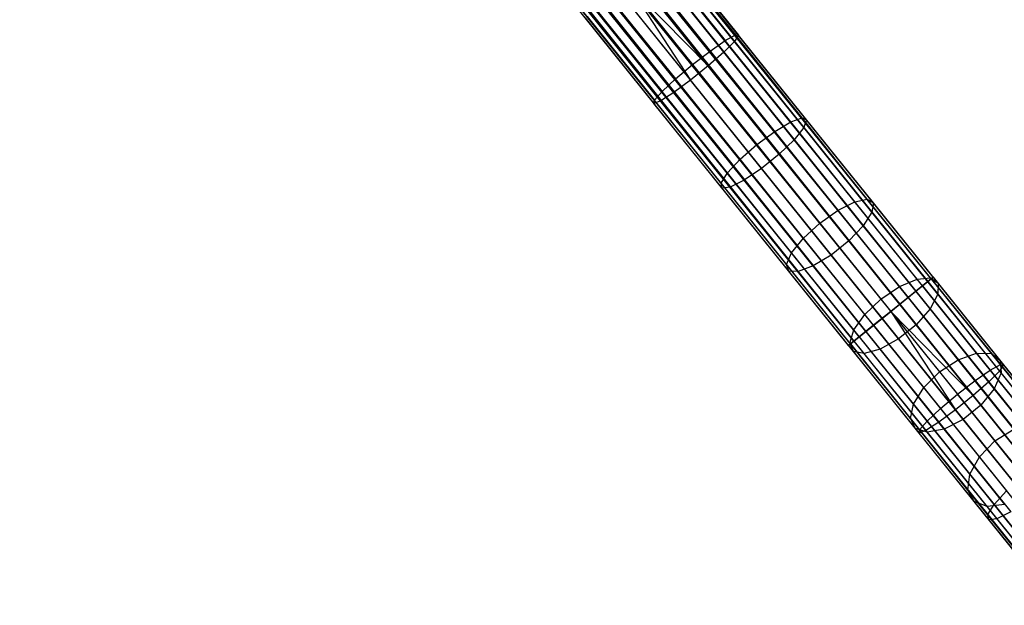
# Model space of a CAD drawing. Extents: x -189 to 189, y -189 to 189.
# Tile 336 of 591: x 90 to 108, y -137 to -126. Entities that reach past the tile are written whole.
import ezdxf

# ---------------------------------------------------------------- set-up
doc = ezdxf.new("R2010")
doc.units = 0
doc.header["$LTSCALE"] = 25.4
doc.layers.get('0').update_dxf_attribs({"linetype": 'CONTINUOUS'})

# ---------------------------------------------------------------- blocks, each defined once
blk = doc.blocks.new('CAMELEON-KENAI-C-12244_STL')
at = {"color": 0}
for p, q in [((27.811, -33.142, -9), (106.328, -130.715, -9)), ((27.811, -33.142, -9), (106.328, -130.715, -9)), ((106.394, -130.662, -9.809), (27.811, -33.142, -10)), ((106.394, -130.662, -9.809), (27.811, -33.142, -10)), ((106.328, -130.715, -9), (27.877, -33.088, -9.191)), ((106.328, -130.715, -9), (27.877, -33.088, -9.191)), ((106.428, -130.634, -9.395), (27.877, -33.088, -9.809)), ((106.428, -130.634, -9.395), (27.877, -33.088, -9.809)), ((106.394, -130.662, -9.809), (27.877, -33.088, -9.809)), ((106.394, -130.662, -9.809), (27.877, -33.088, -9.809)), ((106.428, -130.634, -9.395), (27.911, -33.061, -9.395)), ((106.428, -130.634, -9.395), (27.911, -33.061, -9.605)), ((106.328, -130.715, -9), (27.911, -33.061, -9.395)), ((106.328, -130.715, -9), (27.911, -33.061, -9.395)), ((106.428, -130.634, -9.395), (27.911, -33.061, -9.395)), ((106.428, -130.634, -9.395), (27.911, -33.061, -9.605)), ((27.594, -33.316, -8.691), (106.111, -130.889, -8.691)), ((27.594, -33.316, -8.691), (106.111, -130.889, -8.691)), ((27.594, -33.316, -8.691), (105.815, -131.127, -8.522)), ((27.594, -33.316, -8.691), (105.815, -131.127, -8.522)), ((106.232, -130.792, -10.169), (27.594, -33.316, -10.309)), ((106.232, -130.792, -10.169), (27.594, -33.316, -10.309)), ((105.97, -131.003, -10.414), (27.594, -33.316, -10.309)), ((105.97, -131.003, -10.414), (27.594, -33.316, -10.309)), ((27.715, -33.219, -8.831), (106.328, -130.715, -9)), ((27.715, -33.219, -8.831), (106.328, -130.715, -9)), ((27.715, -33.219, -8.831), (106.111, -130.889, -8.691)), ((27.715, -33.219, -8.831), (106.111, -130.889, -8.691)), ((106.394, -130.662, -9.809), (27.715, -33.219, -10.169)), ((106.394, -130.662, -9.809), (27.715, -33.219, -10.169)), ((106.232, -130.792, -10.169), (27.715, -33.219, -10.169)), ((106.232, -130.792, -10.169), (27.715, -33.219, -10.169)), ((27.453, -33.43, -8.586), (105.815, -131.127, -8.522)), ((27.453, -33.43, -8.586), (105.815, -131.127, -8.522)), ((105.97, -131.003, -10.414), (27.453, -33.43, -10.414)), ((105.97, -131.003, -10.414), (27.453, -33.43, -10.414)), ((27.136, -33.684, -8.5), (105.653, -131.258, -8.5)), ((27.136, -33.684, -8.5), (105.653, -131.258, -8.5)), ((27.136, -33.684, -10.5), (105.653, -131.258, -10.5)), ((27.136, -33.684, -10.5), (105.653, -131.258, -10.5)), ((27.136, -33.684, -10.5), (105.97, -131.003, -10.414)), ((27.136, -33.684, -10.5), (105.97, -131.003, -10.414)), ((105.815, -131.127, -8.522), (27.298, -33.554, -8.522)), ((105.815, -131.127, -8.522), (27.298, -33.554, -8.522)), ((27.298, -33.554, -10.478), (105.97, -131.003, -10.414)), ((27.298, -33.554, -10.478), (105.97, -131.003, -10.414)), ((26.974, -33.815, -8.522), (105.491, -131.388, -8.522)), ((26.974, -33.815, -8.522), (105.491, -131.388, -8.522)), ((26.974, -33.815, -8.522), (105.195, -131.626, -8.691)), ((26.974, -33.815, -8.522), (105.195, -131.626, -8.691)), ((26.974, -33.815, -10.478), (105.653, -131.258, -10.5)), ((26.974, -33.815, -10.478), (105.653, -131.258, -10.5)), ((105.336, -131.513, -10.414), (26.678, -34.053, -10.309)), ((105.336, -131.513, -10.414), (26.678, -34.053, -10.309)), ((105.195, -131.626, -8.691), (26.678, -34.053, -8.691)), ((26.678, -34.053, -8.691), (104.978, -131.801, -9)), ((26.678, -34.053, -8.691), (104.978, -131.801, -9)), ((105.195, -131.626, -8.691), (26.678, -34.053, -8.691)), ((105.336, -131.513, -10.414), (26.819, -33.939, -10.414)), ((26.819, -33.939, -10.414), (105.653, -131.258, -10.5)), ((105.336, -131.513, -10.414), (26.819, -33.939, -10.414)), ((26.819, -33.939, -8.586), (105.195, -131.626, -8.691)), ((26.819, -33.939, -8.586), (105.195, -131.626, -8.691)), ((26.819, -33.939, -10.414), (105.653, -131.258, -10.5)), ((105.074, -131.724, -10.169), (26.461, -34.227, -10)), ((105.074, -131.724, -10.169), (26.461, -34.227, -10)), ((104.978, -131.801, -9), (26.461, -34.227, -9)), ((104.978, -131.801, -9), (26.461, -34.227, -9)), ((105.336, -131.513, -10.414), (26.557, -34.15, -10.169)), ((105.336, -131.513, -10.414), (26.557, -34.15, -10.169)), ((105.074, -131.724, -10.169), (26.557, -34.15, -10.169)), ((105.074, -131.724, -10.169), (26.557, -34.15, -10.169)), ((26.557, -34.15, -8.831), (104.978, -131.801, -9)), ((26.557, -34.15, -8.831), (104.978, -131.801, -9)), ((104.912, -131.854, -9.809), (26.361, -34.308, -9.605)), ((104.912, -131.854, -9.809), (26.361, -34.308, -9.395)), ((104.912, -131.854, -9.809), (26.361, -34.308, -9.605)), ((104.912, -131.854, -9.809), (26.361, -34.308, -9.395)), ((104.878, -131.881, -9.395), (26.361, -34.308, -9.395)), ((104.878, -131.881, -9.395), (26.361, -34.308, -9.395)), ((105.074, -131.724, -10.169), (26.395, -34.281, -9.809)), ((105.074, -131.724, -10.169), (26.395, -34.281, -9.809)), ((104.912, -131.854, -9.809), (26.395, -34.281, -9.809)), ((104.912, -131.854, -9.809), (26.395, -34.281, -9.809)), ((104.878, -131.881, -9.395), (26.395, -34.281, -9.191)), ((104.878, -131.881, -9.395), (26.395, -34.281, -9.191)), ((104.978, -131.801, -9), (26.395, -34.281, -9.191)), ((104.978, -131.801, -9), (26.395, -34.281, -9.191)), ((101.506, -124.722, -160), (102.789, -126.318, -159.897)), ((101.506, -124.722, -160), (102.789, -126.318, -159.897)), ((101.572, -124.669, -159.191), (102.805, -126.201, -159.092)), ((101.572, -124.669, -159.191), (102.805, -126.201, -159.092)), ((101.606, -124.642, -159.605), (102.865, -126.206, -159.504)), ((101.606, -124.642, -159.605), (102.865, -126.206, -159.504)), ((101.289, -124.897, -160.309), (102.592, -126.516, -160.205)), ((101.289, -124.897, -160.309), (102.592, -126.516, -160.205)), ((101.41, -124.799, -158.831), (102.62, -126.304, -158.734)), ((101.41, -124.799, -158.831), (102.62, -126.304, -158.734)), ((100.993, -125.135, -160.478), (102.307, -126.768, -160.373)), ((100.993, -125.135, -160.478), (102.307, -126.768, -160.373)), ((101.148, -125.01, -158.586), (102.343, -126.496, -158.491)), ((101.148, -125.01, -158.586), (102.343, -126.496, -158.491)), ((100.831, -125.265, -160.5), (101.983, -127.028, -160.373)), ((100.831, -125.265, -160.5), (101.983, -127.028, -160.373)), ((100.831, -125.265, -160.5), (102.307, -126.768, -160.373)), ((100.831, -125.265, -160.5), (102.307, -126.768, -160.373)), ((100.831, -125.265, -158.5), (102.021, -126.744, -158.405)), ((100.831, -125.265, -158.5), (102.021, -126.744, -158.405)), ((100.669, -125.396, -160.478), (101.983, -127.028, -160.373)), ((100.669, -125.396, -160.478), (101.983, -127.028, -160.373)), ((100.373, -125.634, -160.309), (101.676, -127.253, -160.205)), ((100.373, -125.634, -160.309), (101.676, -127.253, -160.205)), ((100.514, -125.52, -158.586), (101.709, -127.006, -158.491)), ((100.514, -125.52, -158.586), (101.709, -127.006, -158.491)), ((100.156, -125.808, -160), (101.44, -127.404, -159.897)), ((100.156, -125.808, -160), (101.44, -127.404, -159.897)), ((100.252, -125.731, -158.831), (101.463, -127.236, -158.734)), ((100.252, -125.731, -158.831), (101.463, -127.236, -158.734)), ((100.056, -125.889, -159.605), (101.315, -127.453, -159.504)), ((100.056, -125.889, -159.605), (101.315, -127.453, -159.504)), ((100.09, -125.861, -159.191), (101.323, -127.394, -159.092)), ((100.09, -125.861, -159.191), (101.323, -127.394, -159.092)), ((102.62, -126.304, -158.734), (102.805, -126.201, -159.092)), ((102.62, -126.304, -158.734), (102.805, -126.201, -159.092)), ((102.865, -126.206, -159.504), (102.789, -126.318, -159.897)), ((102.865, -126.206, -159.504), (102.789, -126.318, -159.897)), ((102.805, -126.201, -159.092), (102.865, -126.206, -159.504)), ((104.026, -127.719, -158.798), (102.805, -126.201, -159.092)), ((104.026, -127.719, -158.798), (102.805, -126.201, -159.092)), ((102.805, -126.201, -159.092), (102.865, -126.206, -159.504)), ((104.111, -127.755, -159.203), (102.865, -126.206, -159.504)), ((104.111, -127.755, -159.203), (102.865, -126.206, -159.504)), ((102.343, -126.496, -158.491), (102.62, -126.304, -158.734)), ((102.343, -126.496, -158.491), (102.62, -126.304, -158.734)), ((102.789, -126.318, -159.897), (102.592, -126.516, -160.205)), ((102.789, -126.318, -159.897), (102.592, -126.516, -160.205)), ((103.819, -127.793, -158.445), (102.62, -126.304, -158.734)), ((103.819, -127.793, -158.445), (102.62, -126.304, -158.734)), ((104.06, -127.897, -159.591), (102.789, -126.318, -159.897)), ((104.06, -127.897, -159.591), (102.789, -126.318, -159.897)), ((102.021, -126.744, -158.405), (102.343, -126.496, -158.491)), ((102.021, -126.744, -158.405), (102.343, -126.496, -158.491)), ((102.592, -126.516, -160.205), (102.307, -126.768, -160.373)), ((102.592, -126.516, -160.205), (102.307, -126.768, -160.373)), ((103.527, -127.966, -158.206), (102.343, -126.496, -158.491)), ((103.527, -127.966, -158.206), (102.343, -126.496, -158.491)), ((103.882, -128.12, -159.894), (102.592, -126.516, -160.205)), ((103.882, -128.12, -159.894), (102.592, -126.516, -160.205)), ((101.709, -127.006, -158.491), (102.021, -126.744, -158.405)), ((101.709, -127.006, -158.491), (102.021, -126.744, -158.405)), ((102.021, -126.744, -158.405), (103.199, -128.208, -158.121)), ((102.021, -126.744, -158.405), (103.199, -128.208, -158.121)), ((102.307, -126.768, -160.373), (101.983, -127.028, -160.373)), ((102.307, -126.768, -160.373), (101.983, -127.028, -160.373)), ((103.607, -128.384, -160.059), (102.307, -126.768, -160.373)), ((103.607, -128.384, -160.059), (102.307, -126.768, -160.373)), ((101.463, -127.236, -158.734), (101.709, -127.006, -158.491)), ((101.463, -127.236, -158.734), (101.709, -127.006, -158.491)), ((101.983, -127.028, -160.373), (101.676, -127.253, -160.205)), ((101.983, -127.028, -160.373), (101.676, -127.253, -160.205)), ((102.893, -128.476, -158.206), (101.709, -127.006, -158.491)), ((102.893, -128.476, -158.206), (101.709, -127.006, -158.491)), ((103.283, -128.645, -160.059), (101.983, -127.028, -160.373)), ((103.283, -128.645, -160.059), (101.983, -127.028, -160.373)), ((101.323, -127.394, -159.092), (101.463, -127.236, -158.734)), ((101.323, -127.394, -159.092), (101.463, -127.236, -158.734)), ((101.676, -127.253, -160.205), (101.44, -127.404, -159.897)), ((101.676, -127.253, -160.205), (101.44, -127.404, -159.897)), ((102.661, -128.725, -158.445), (101.463, -127.236, -158.734)), ((102.661, -128.725, -158.445), (101.463, -127.236, -158.734)), ((102.966, -128.857, -159.894), (101.676, -127.253, -160.205)), ((102.966, -128.857, -159.894), (101.676, -127.253, -160.205)), ((101.315, -127.453, -159.504), (101.323, -127.394, -159.092)), ((101.315, -127.453, -159.504), (101.323, -127.394, -159.092)), ((101.44, -127.404, -159.897), (101.315, -127.453, -159.504)), ((101.44, -127.404, -159.897), (101.315, -127.453, -159.504)), ((102.562, -129.002, -159.203), (101.315, -127.453, -159.504)), ((102.562, -129.002, -159.203), (101.315, -127.453, -159.504)), ((102.544, -128.911, -158.798), (101.323, -127.394, -159.092)), ((102.544, -128.911, -158.798), (101.323, -127.394, -159.092)), ((102.711, -128.983, -159.591), (101.44, -127.404, -159.897)), ((102.711, -128.983, -159.591), (101.44, -127.404, -159.897)), ((103.527, -127.966, -158.206), (103.819, -127.793, -158.445)), ((103.527, -127.966, -158.206), (103.819, -127.793, -158.445)), ((103.819, -127.793, -158.445), (104.026, -127.719, -158.798)), ((103.819, -127.793, -158.445), (104.026, -127.719, -158.798)), ((104.994, -129.253, -157.966), (103.819, -127.793, -158.445)), ((104.994, -129.253, -157.966), (103.819, -127.793, -158.445)), ((104.026, -127.719, -158.798), (104.111, -127.755, -159.203)), ((105.222, -129.205, -158.31), (104.026, -127.719, -158.798)), ((105.222, -129.205, -158.31), (104.026, -127.719, -158.798)), ((104.026, -127.719, -158.798), (104.111, -127.755, -159.203)), ((104.111, -127.755, -159.203), (104.06, -127.897, -159.591)), ((104.111, -127.755, -159.203), (104.06, -127.897, -159.591)), ((105.333, -129.273, -158.705), (104.111, -127.755, -159.203)), ((105.333, -129.273, -158.705), (104.111, -127.755, -159.203)), ((103.199, -128.208, -158.121), (103.527, -127.966, -158.206)), ((103.199, -128.208, -158.121), (103.527, -127.966, -158.206)), ((104.686, -129.407, -157.733), (103.527, -127.966, -158.206)), ((104.686, -129.407, -157.733), (103.527, -127.966, -158.206)), ((104.06, -127.897, -159.591), (103.882, -128.12, -159.894)), ((104.06, -127.897, -159.591), (103.882, -128.12, -159.894)), ((105.306, -129.445, -159.083), (104.06, -127.897, -159.591)), ((105.306, -129.445, -159.083), (104.06, -127.897, -159.591)), ((103.882, -128.12, -159.894), (103.607, -128.384, -160.059)), ((103.882, -128.12, -159.894), (103.607, -128.384, -160.059)), ((105.146, -129.691, -159.378), (103.882, -128.12, -159.894)), ((105.146, -129.691, -159.378), (103.882, -128.12, -159.894)), ((102.893, -128.476, -158.206), (103.199, -128.208, -158.121)), ((102.893, -128.476, -158.206), (103.199, -128.208, -158.121)), ((103.199, -128.208, -158.121), (104.353, -129.642, -157.65)), ((103.199, -128.208, -158.121), (104.353, -129.642, -157.65)), ((103.607, -128.384, -160.059), (103.283, -128.645, -160.059)), ((103.607, -128.384, -160.059), (103.283, -128.645, -160.059)), ((104.882, -129.968, -159.54), (103.607, -128.384, -160.059)), ((104.882, -129.968, -159.54), (103.607, -128.384, -160.059)), ((102.661, -128.725, -158.445), (102.893, -128.476, -158.206)), ((102.661, -128.725, -158.445), (102.893, -128.476, -158.206)), ((104.052, -129.917, -157.733), (102.893, -128.476, -158.206)), ((104.052, -129.917, -157.733), (102.893, -128.476, -158.206)), ((102.544, -128.911, -158.798), (102.661, -128.725, -158.445)), ((102.544, -128.911, -158.798), (102.661, -128.725, -158.445)), ((103.836, -130.185, -157.966), (102.661, -128.725, -158.445)), ((103.836, -130.185, -157.966), (102.661, -128.725, -158.445)), ((103.283, -128.645, -160.059), (102.966, -128.857, -159.894)), ((103.283, -128.645, -160.059), (102.966, -128.857, -159.894)), ((104.558, -130.228, -159.54), (103.283, -128.645, -160.059)), ((104.558, -130.228, -159.54), (103.283, -128.645, -160.059)), ((102.562, -129.002, -159.203), (102.544, -128.911, -158.798)), ((103.74, -130.398, -158.31), (102.544, -128.911, -158.798)), ((102.562, -129.002, -159.203), (102.544, -128.911, -158.798)), ((103.74, -130.398, -158.31), (102.544, -128.911, -158.798)), ((102.966, -128.857, -159.894), (102.711, -128.983, -159.591)), ((102.966, -128.857, -159.894), (102.711, -128.983, -159.591)), ((104.231, -130.428, -159.378), (102.966, -128.857, -159.894)), ((104.231, -130.428, -159.378), (102.966, -128.857, -159.894)), ((102.711, -128.983, -159.591), (102.562, -129.002, -159.203)), ((102.711, -128.983, -159.591), (102.562, -129.002, -159.203)), ((103.783, -130.52, -158.705), (102.562, -129.002, -159.203)), ((103.783, -130.52, -158.705), (102.562, -129.002, -159.203)), ((103.957, -130.531, -159.083), (102.711, -128.983, -159.591)), ((103.957, -130.531, -159.083), (102.711, -128.983, -159.591)), ((104.686, -129.407, -157.733), (104.994, -129.253, -157.966)), ((104.686, -129.407, -157.733), (104.994, -129.253, -157.966)), ((104.994, -129.253, -157.966), (105.222, -129.205, -158.31)), ((104.994, -129.253, -157.966), (105.222, -129.205, -158.31)), ((106.132, -130.668, -157.303), (104.994, -129.253, -157.966)), ((106.132, -130.668, -157.303), (104.994, -129.253, -157.966)), ((105.222, -129.205, -158.31), (105.333, -129.273, -158.705)), ((106.382, -130.647, -157.635), (105.222, -129.205, -158.31)), ((106.382, -130.647, -157.635), (105.222, -129.205, -158.31)), ((105.222, -129.205, -158.31), (105.333, -129.273, -158.705)), ((105.333, -129.273, -158.705), (105.306, -129.445, -159.083)), ((105.333, -129.273, -158.705), (105.306, -129.445, -159.083)), ((106.517, -130.745, -158.015), (105.333, -129.273, -158.705)), ((106.517, -130.745, -158.015), (105.333, -129.273, -158.705)), ((104.353, -129.642, -157.65), (104.686, -129.407, -157.733)), ((104.353, -129.642, -157.65), (104.686, -129.407, -157.733)), ((105.81, -130.804, -157.078), (104.686, -129.407, -157.733)), ((105.81, -130.804, -157.078), (104.686, -129.407, -157.733)), ((105.306, -129.445, -159.083), (105.146, -129.691, -159.378)), ((105.306, -129.445, -159.083), (105.146, -129.691, -159.378)), ((106.513, -130.946, -158.38), (105.306, -129.445, -159.083)), ((106.513, -130.946, -158.38), (105.306, -129.445, -159.083)), ((104.052, -129.917, -157.733), (104.353, -129.642, -157.65)), ((104.052, -129.917, -157.733), (104.353, -129.642, -157.65)), ((104.353, -129.642, -157.65), (105.472, -131.033, -156.998)), ((104.353, -129.642, -157.65), (105.472, -131.033, -156.998)), ((105.146, -129.691, -159.378), (104.882, -129.968, -159.54)), ((105.146, -129.691, -159.378), (104.882, -129.968, -159.54)), ((106.372, -131.214, -158.664), (105.146, -129.691, -159.378)), ((106.372, -131.214, -158.664), (105.146, -129.691, -159.378)), ((103.836, -130.185, -157.966), (104.052, -129.917, -157.733)), ((103.836, -130.185, -157.966), (104.052, -129.917, -157.733)), ((105.177, -131.314, -157.078), (104.052, -129.917, -157.733)), ((105.177, -131.314, -157.078), (104.052, -129.917, -157.733)), ((104.882, -129.968, -159.54), (104.558, -130.228, -159.54)), ((104.882, -129.968, -159.54), (104.558, -130.228, -159.54)), ((106.118, -131.503, -158.82), (104.882, -129.968, -159.54)), ((106.118, -131.503, -158.82), (104.882, -129.968, -159.54)), ((103.74, -130.398, -158.31), (103.836, -130.185, -157.966)), ((103.74, -130.398, -158.31), (103.836, -130.185, -157.966)), ((104.974, -131.599, -157.303), (103.836, -130.185, -157.966)), ((104.974, -131.599, -157.303), (103.836, -130.185, -157.966)), ((104.558, -130.228, -159.54), (104.231, -130.428, -159.378)), ((104.558, -130.228, -159.54), (104.231, -130.428, -159.378)), ((105.794, -131.764, -158.82), (104.558, -130.228, -159.54)), ((105.794, -131.764, -158.82), (104.558, -130.228, -159.54)), ((103.783, -130.52, -158.705), (103.74, -130.398, -158.31)), ((104.9, -131.839, -157.635), (103.74, -130.398, -158.31)), ((103.783, -130.52, -158.705), (103.74, -130.398, -158.31)), ((104.9, -131.839, -157.635), (103.74, -130.398, -158.31)), ((103.957, -130.531, -159.083), (103.783, -130.52, -158.705)), ((104.967, -131.992, -158.015), (103.783, -130.52, -158.705)), ((103.957, -130.531, -159.083), (103.783, -130.52, -158.705)), ((104.967, -131.992, -158.015), (103.783, -130.52, -158.705)), ((104.231, -130.428, -159.378), (103.957, -130.531, -159.083)), ((104.231, -130.428, -159.378), (103.957, -130.531, -159.083)), ((105.164, -132.031, -158.38), (103.957, -130.531, -159.083)), ((105.164, -132.031, -158.38), (103.957, -130.531, -159.083)), ((105.456, -131.951, -158.664), (104.231, -130.428, -159.378)), ((105.456, -131.951, -158.664), (104.231, -130.428, -159.378)), ((105.81, -130.804, -157.078), (106.132, -130.668, -157.303)), ((105.81, -130.804, -157.078), (106.132, -130.668, -157.303)), ((106.111, -130.889, -8.691), (106.328, -130.715, -9)), ((106.111, -130.889, -8.691), (106.328, -130.715, -9)), ((106.132, -130.668, -157.303), (106.382, -130.647, -157.635)), ((106.132, -130.668, -157.303), (106.382, -130.647, -157.635)), ((107.223, -132.024, -156.461), (106.132, -130.668, -157.303)), ((107.223, -132.024, -156.461), (106.132, -130.668, -157.303)), ((106.394, -130.662, -9.809), (106.232, -130.792, -10.169)), ((106.394, -130.662, -9.809), (106.232, -130.792, -10.169)), ((106.328, -130.715, -9), (106.428, -130.634, -9.395)), ((106.328, -130.715, -9), (106.428, -130.634, -9.395)), ((106.328, -130.715, -9), (107.643, -132.35, -9.108)), ((106.328, -130.715, -9), (107.643, -132.35, -9.108)), ((106.382, -130.647, -157.635), (106.517, -130.745, -158.015)), ((107.494, -132.028, -156.777), (106.382, -130.647, -157.635)), ((107.494, -132.028, -156.777), (106.382, -130.647, -157.635)), ((106.382, -130.647, -157.635), (106.517, -130.745, -158.015)), ((106.428, -130.634, -9.395), (106.394, -130.662, -9.809)), ((106.428, -130.634, -9.395), (106.394, -130.662, -9.809)), ((106.394, -130.662, -9.809), (107.658, -132.232, -9.912)), ((106.394, -130.662, -9.809), (107.658, -132.232, -9.912)), ((106.428, -130.634, -9.395), (107.718, -132.238, -9.501)), ((106.428, -130.634, -9.395), (107.718, -132.238, -9.501)), ((105.472, -131.033, -156.998), (105.81, -130.804, -157.078)), ((105.472, -131.033, -156.998), (105.81, -130.804, -157.078)), ((106.888, -132.143, -156.247), (105.81, -130.804, -157.078)), ((106.888, -132.143, -156.247), (105.81, -130.804, -157.078)), ((105.815, -131.127, -8.522), (106.111, -130.889, -8.691)), ((105.815, -131.127, -8.522), (106.111, -130.889, -8.691)), ((106.232, -130.792, -10.169), (105.97, -131.003, -10.414)), ((106.232, -130.792, -10.169), (105.97, -131.003, -10.414)), ((106.111, -130.889, -8.691), (107.446, -132.549, -8.8)), ((106.111, -130.889, -8.691), (107.446, -132.549, -8.8)), ((106.232, -130.792, -10.169), (107.473, -132.333, -10.271)), ((106.232, -130.792, -10.169), (107.473, -132.333, -10.271)), ((106.517, -130.745, -158.015), (106.513, -130.946, -158.38)), ((106.517, -130.745, -158.015), (106.513, -130.946, -158.38)), ((107.652, -132.155, -157.14), (106.517, -130.745, -158.015)), ((107.652, -132.155, -157.14), (106.517, -130.745, -158.015)), ((105.177, -131.314, -157.078), (105.472, -131.033, -156.998)), ((105.177, -131.314, -157.078), (105.472, -131.033, -156.998)), ((105.472, -131.033, -156.998), (106.545, -132.366, -156.171)), ((105.472, -131.033, -156.998), (106.545, -132.366, -156.171)), ((105.97, -131.003, -10.414), (105.653, -131.258, -10.5)), ((105.97, -131.003, -10.414), (105.653, -131.258, -10.5)), ((105.97, -131.003, -10.414), (107.195, -132.525, -10.514)), ((105.97, -131.003, -10.414), (107.195, -132.525, -10.514)), ((106.513, -130.946, -158.38), (106.372, -131.214, -158.664)), ((106.513, -130.946, -158.38), (106.372, -131.214, -158.664)), ((107.671, -132.384, -157.487), (106.513, -130.946, -158.38)), ((107.671, -132.384, -157.487), (106.513, -130.946, -158.38)), ((105.653, -131.258, -10.5), (105.336, -131.513, -10.414)), ((105.653, -131.258, -10.5), (105.336, -131.513, -10.414)), ((105.491, -131.388, -8.522), (105.653, -131.258, -8.5)), ((105.491, -131.388, -8.522), (105.653, -131.258, -8.5)), ((105.653, -131.258, -8.5), (105.815, -131.127, -8.522)), ((105.653, -131.258, -8.5), (105.815, -131.127, -8.522)), ((105.653, -131.258, -8.5), (107.161, -132.8, -8.632)), ((105.653, -131.258, -8.5), (107.161, -132.8, -8.632)), ((105.653, -131.258, -8.5), (106.837, -133.061, -8.632)), ((105.653, -131.258, -8.5), (106.837, -133.061, -8.632)), ((105.653, -131.258, -10.5), (106.872, -132.773, -10.6)), ((105.653, -131.258, -10.5), (106.872, -132.773, -10.6)), ((105.815, -131.127, -8.522), (107.161, -132.8, -8.632)), ((105.815, -131.127, -8.522), (107.161, -132.8, -8.632)), ((106.372, -131.214, -158.664), (106.118, -131.503, -158.82)), ((106.372, -131.214, -158.664), (106.118, -131.503, -158.82)), ((107.547, -132.674, -157.758), (106.372, -131.214, -158.664)), ((107.547, -132.674, -157.758), (106.372, -131.214, -158.664)), ((104.974, -131.599, -157.303), (105.177, -131.314, -157.078)), ((104.974, -131.599, -157.303), (105.177, -131.314, -157.078)), ((106.254, -132.653, -156.247), (105.177, -131.314, -157.078)), ((106.254, -132.653, -156.247), (105.177, -131.314, -157.078)), ((105.195, -131.626, -8.691), (105.491, -131.388, -8.522)), ((105.195, -131.626, -8.691), (105.491, -131.388, -8.522)), ((105.491, -131.388, -8.522), (106.837, -133.061, -8.632)), ((105.491, -131.388, -8.522), (106.837, -133.061, -8.632)), ((104.9, -131.839, -157.635), (104.974, -131.599, -157.303)), ((104.9, -131.839, -157.635), (104.974, -131.599, -157.303)), ((106.066, -132.956, -156.461), (104.974, -131.599, -157.303)), ((106.066, -132.956, -156.461), (104.974, -131.599, -157.303)), ((104.978, -131.801, -9), (105.195, -131.626, -8.691)), ((104.978, -131.801, -9), (105.195, -131.626, -8.691)), ((105.336, -131.513, -10.414), (105.074, -131.724, -10.169)), ((105.336, -131.513, -10.414), (105.074, -131.724, -10.169)), ((105.195, -131.626, -8.691), (106.531, -133.286, -8.8)), ((105.195, -131.626, -8.691), (106.531, -133.286, -8.8)), ((105.336, -131.513, -10.414), (106.561, -133.035, -10.514)), ((105.336, -131.513, -10.414), (106.561, -133.035, -10.514)), ((106.118, -131.503, -158.82), (105.794, -131.764, -158.82)), ((106.118, -131.503, -158.82), (105.794, -131.764, -158.82)), ((107.302, -132.975, -157.907), (106.118, -131.503, -158.82)), ((107.302, -132.975, -157.907), (106.118, -131.503, -158.82)), ((104.878, -131.881, -9.395), (104.978, -131.801, -9)), ((104.878, -131.881, -9.395), (104.978, -131.801, -9)), ((105.074, -131.724, -10.169), (104.912, -131.854, -9.809)), ((105.074, -131.724, -10.169), (104.912, -131.854, -9.809)), ((104.978, -131.801, -9), (106.294, -133.436, -9.108)), ((104.978, -131.801, -9), (106.294, -133.436, -9.108)), ((105.074, -131.724, -10.169), (106.315, -133.265, -10.271)), ((105.074, -131.724, -10.169), (106.315, -133.265, -10.271)), ((105.794, -131.764, -158.82), (105.456, -131.951, -158.664)), ((105.794, -131.764, -158.82), (105.456, -131.951, -158.664)), ((106.978, -133.236, -157.907), (105.794, -131.764, -158.82)), ((106.978, -133.236, -157.907), (105.794, -131.764, -158.82)), ((104.912, -131.854, -9.809), (104.878, -131.881, -9.395)), ((104.912, -131.854, -9.809), (104.878, -131.881, -9.395)), ((104.878, -131.881, -9.395), (106.168, -133.485, -9.501)), ((104.878, -131.881, -9.395), (106.168, -133.485, -9.501)), ((104.967, -131.992, -158.015), (104.9, -131.839, -157.635)), ((106.012, -133.221, -156.777), (104.9, -131.839, -157.635)), ((104.967, -131.992, -158.015), (104.9, -131.839, -157.635)), ((106.012, -133.221, -156.777), (104.9, -131.839, -157.635)), ((104.912, -131.854, -9.809), (106.176, -133.424, -9.912)), ((104.912, -131.854, -9.809), (106.176, -133.424, -9.912)), ((105.456, -131.951, -158.664), (105.164, -132.031, -158.38)), ((105.456, -131.951, -158.664), (105.164, -132.031, -158.38)), ((106.631, -133.411, -157.758), (105.456, -131.951, -158.664)), ((106.631, -133.411, -157.758), (105.456, -131.951, -158.664)), ((105.164, -132.031, -158.38), (104.967, -131.992, -158.015)), ((106.102, -133.402, -157.14), (104.967, -131.992, -158.015)), ((105.164, -132.031, -158.38), (104.967, -131.992, -158.015)), ((106.102, -133.402, -157.14), (104.967, -131.992, -158.015)), ((106.321, -133.47, -157.487), (105.164, -132.031, -158.38)), ((106.321, -133.47, -157.487), (105.164, -132.031, -158.38)), ((106.545, -132.366, -156.171), (106.888, -132.143, -156.247)), ((106.545, -132.366, -156.171), (106.888, -132.143, -156.247)), ((106.888, -132.143, -156.247), (107.223, -132.024, -156.461)), ((106.888, -132.143, -156.247), (107.223, -132.024, -156.461)), ((107.908, -133.411, -155.248), (106.888, -132.143, -156.247)), ((107.908, -133.411, -155.248), (106.888, -132.143, -156.247)), ((107.223, -132.024, -156.461), (107.494, -132.028, -156.777)), ((108.257, -133.308, -155.45), (107.223, -132.024, -156.461)), ((108.257, -133.308, -155.45), (107.223, -132.024, -156.461)), ((107.223, -132.024, -156.461), (107.494, -132.028, -156.777)), ((107.494, -132.028, -156.777), (107.652, -132.155, -157.14)), ((108.546, -133.336, -155.747), (107.494, -132.028, -156.777)), ((108.546, -133.336, -155.747), (107.494, -132.028, -156.777)), ((107.494, -132.028, -156.777), (107.652, -132.155, -157.14)), ((107.652, -132.155, -157.14), (107.671, -132.384, -157.487)), ((108.727, -133.491, -156.089), (107.652, -132.155, -157.14)), ((108.727, -133.491, -156.089), (107.652, -132.155, -157.14)), ((107.652, -132.155, -157.14), (107.671, -132.384, -157.487)), ((107.195, -132.525, -10.514), (107.473, -132.333, -10.271)), ((107.195, -132.525, -10.514), (107.473, -132.333, -10.271)), ((107.643, -132.35, -9.108), (107.446, -132.549, -8.8)), ((107.643, -132.35, -9.108), (107.446, -132.549, -8.8)), ((107.473, -132.333, -10.271), (107.658, -132.232, -9.912)), ((107.473, -132.333, -10.271), (107.658, -132.232, -9.912)), ((107.473, -132.333, -10.271), (108.7, -133.859, -10.574)), ((107.473, -132.333, -10.271), (108.7, -133.859, -10.574)), ((107.718, -132.238, -9.501), (107.643, -132.35, -9.108)), ((107.718, -132.238, -9.501), (107.643, -132.35, -9.108)), ((107.643, -132.35, -9.108), (108.945, -133.967, -9.43)), ((107.643, -132.35, -9.108), (108.945, -133.967, -9.43)), ((107.658, -132.232, -9.912), (108.908, -133.786, -10.222)), ((107.658, -132.232, -9.912), (108.908, -133.786, -10.222)), ((107.658, -132.232, -9.912), (107.718, -132.238, -9.501)), ((107.658, -132.232, -9.912), (107.718, -132.238, -9.501)), ((107.718, -132.238, -9.501), (108.995, -133.824, -9.817)), ((107.718, -132.238, -9.501), (108.995, -133.824, -9.817)), ((106.254, -132.653, -156.247), (106.545, -132.366, -156.171)), ((106.254, -132.653, -156.247), (106.545, -132.366, -156.171)), ((106.545, -132.366, -156.171), (107.56, -133.628, -155.177)), ((106.545, -132.366, -156.171), (107.56, -133.628, -155.177)), ((106.872, -132.773, -10.6), (107.195, -132.525, -10.514)), ((106.872, -132.773, -10.6), (107.195, -132.525, -10.514)), ((107.195, -132.525, -10.514), (108.407, -134.031, -10.814)), ((107.195, -132.525, -10.514), (108.407, -134.031, -10.814)), ((107.671, -132.384, -157.487), (107.547, -132.674, -157.758)), ((107.671, -132.384, -157.487), (107.547, -132.674, -157.758)), ((108.766, -133.745, -156.415), (107.671, -132.384, -157.487)), ((108.766, -133.745, -156.415), (107.671, -132.384, -157.487)), ((106.066, -132.956, -156.461), (106.254, -132.653, -156.247)), ((106.066, -132.956, -156.461), (106.254, -132.653, -156.247)), ((107.274, -133.921, -155.248), (106.254, -132.653, -156.247)), ((107.274, -133.921, -155.248), (106.254, -132.653, -156.247)), ((107.446, -132.549, -8.8), (107.161, -132.8, -8.632)), ((107.446, -132.549, -8.8), (107.161, -132.8, -8.632)), ((107.547, -132.674, -157.758), (107.302, -132.975, -157.907)), ((107.547, -132.674, -157.758), (107.302, -132.975, -157.907)), ((107.446, -132.549, -8.8), (108.768, -134.191, -9.127)), ((107.446, -132.549, -8.8), (108.768, -134.191, -9.127)), ((108.659, -134.056, -156.67), (107.547, -132.674, -157.758)), ((108.659, -134.056, -156.67), (107.547, -132.674, -157.758)), ((106.561, -133.035, -10.514), (106.872, -132.773, -10.6)), ((106.561, -133.035, -10.514), (106.872, -132.773, -10.6)), ((107.161, -132.8, -8.632), (106.837, -133.061, -8.632)), ((107.161, -132.8, -8.632), (106.837, -133.061, -8.632)), ((108.079, -134.272, -10.898), (106.872, -132.773, -10.6)), ((108.079, -134.272, -10.898), (106.872, -132.773, -10.6)), ((107.161, -132.8, -8.632), (108.493, -134.456, -8.961)), ((107.161, -132.8, -8.632), (108.493, -134.456, -8.961)), ((106.012, -133.221, -156.777), (106.066, -132.956, -156.461)), ((106.012, -133.221, -156.777), (106.066, -132.956, -156.461)), ((107.099, -134.24, -155.45), (106.066, -132.956, -156.461)), ((107.099, -134.24, -155.45), (106.066, -132.956, -156.461)), ((106.315, -133.265, -10.271), (106.561, -133.035, -10.514)), ((106.315, -133.265, -10.271), (106.561, -133.035, -10.514)), ((106.837, -133.061, -8.632), (106.531, -133.286, -8.8)), ((106.837, -133.061, -8.632), (106.531, -133.286, -8.8)), ((106.561, -133.035, -10.514), (107.773, -134.541, -10.814)), ((106.561, -133.035, -10.514), (107.773, -134.541, -10.814)), ((106.837, -133.061, -8.632), (108.169, -134.716, -8.961)), ((106.837, -133.061, -8.632), (108.169, -134.716, -8.961)), ((107.302, -132.975, -157.907), (106.978, -133.236, -157.907)), ((107.302, -132.975, -157.907), (106.978, -133.236, -157.907)), ((108.423, -134.368, -156.809), (107.302, -132.975, -157.907)), ((108.423, -134.368, -156.809), (107.302, -132.975, -157.907)), ((106.102, -133.402, -157.14), (106.012, -133.221, -156.777)), ((107.064, -134.529, -155.747), (106.012, -133.221, -156.777)), ((106.102, -133.402, -157.14), (106.012, -133.221, -156.777)), ((107.064, -134.529, -155.747), (106.012, -133.221, -156.777)), ((106.978, -133.236, -157.907), (106.631, -133.411, -157.758)), ((106.978, -133.236, -157.907), (106.631, -133.411, -157.758)), ((108.099, -134.629, -156.809), (106.978, -133.236, -157.907)), ((108.099, -134.629, -156.809), (106.978, -133.236, -157.907)), ((106.321, -133.47, -157.487), (106.102, -133.402, -157.14)), ((107.177, -134.738, -156.089), (106.102, -133.402, -157.14)), ((106.321, -133.47, -157.487), (106.102, -133.402, -157.14)), ((107.177, -134.738, -156.089), (106.102, -133.402, -157.14)), ((106.168, -133.485, -9.501), (106.176, -133.424, -9.912)), ((106.168, -133.485, -9.501), (106.176, -133.424, -9.912)), ((106.176, -133.424, -9.912), (106.315, -133.265, -10.271)), ((106.176, -133.424, -9.912), (106.315, -133.265, -10.271)), ((106.176, -133.424, -9.912), (107.426, -134.978, -10.222)), ((106.176, -133.424, -9.912), (107.426, -134.978, -10.222)), ((106.531, -133.286, -8.8), (106.294, -133.436, -9.108)), ((106.531, -133.286, -8.8), (106.294, -133.436, -9.108)), ((106.315, -133.265, -10.271), (107.542, -134.791, -10.574)), ((106.315, -133.265, -10.271), (107.542, -134.791, -10.574)), ((106.631, -133.411, -157.758), (106.321, -133.47, -157.487)), ((106.631, -133.411, -157.758), (106.321, -133.47, -157.487)), ((106.531, -133.286, -8.8), (107.852, -134.928, -9.127)), ((106.531, -133.286, -8.8), (107.852, -134.928, -9.127)), ((107.743, -134.793, -156.67), (106.631, -133.411, -157.758)), ((107.743, -134.793, -156.67), (106.631, -133.411, -157.758)), ((107.56, -133.628, -155.177), (107.908, -133.411, -155.248)), ((107.56, -133.628, -155.177), (107.908, -133.411, -155.248)), ((106.294, -133.436, -9.108), (106.168, -133.485, -9.501)), ((106.294, -133.436, -9.108), (106.168, -133.485, -9.501)), ((106.168, -133.485, -9.501), (107.445, -135.071, -9.817)), ((106.168, -133.485, -9.501), (107.445, -135.071, -9.817)), ((106.294, -133.436, -9.108), (107.596, -135.053, -9.43)), ((106.294, -133.436, -9.108), (107.596, -135.053, -9.43)), ((107.417, -134.831, -156.415), (106.321, -133.47, -157.487)), ((107.417, -134.831, -156.415), (106.321, -133.47, -157.487)), ((107.274, -133.921, -155.248), (107.56, -133.628, -155.177)), ((107.274, -133.921, -155.248), (107.56, -133.628, -155.177)), ((107.56, -133.628, -155.177), (108.509, -134.806, -154.026)), ((107.56, -133.628, -155.177), (108.509, -134.806, -154.026)), ((107.099, -134.24, -155.45), (107.274, -133.921, -155.248)), ((107.099, -134.24, -155.45), (107.274, -133.921, -155.248)), ((108.227, -135.105, -154.092), (107.274, -133.921, -155.248)), ((108.227, -135.105, -154.092), (107.274, -133.921, -155.248)), ((107.064, -134.529, -155.747), (107.099, -134.24, -155.45)), ((107.064, -134.529, -155.747), (107.099, -134.24, -155.45)), ((108.063, -135.438, -154.279), (107.099, -134.24, -155.45)), ((108.063, -135.438, -154.279), (107.099, -134.24, -155.45)), ((107.177, -134.738, -156.089), (107.064, -134.529, -155.747)), ((108.047, -135.75, -154.555), (107.064, -134.529, -155.747)), ((107.177, -134.738, -156.089), (107.064, -134.529, -155.747)), ((108.047, -135.75, -154.555), (107.064, -134.529, -155.747)), ((107.542, -134.791, -10.574), (107.773, -134.541, -10.814)), ((107.542, -134.791, -10.574), (107.773, -134.541, -10.814)), ((107.417, -134.831, -156.415), (107.177, -134.738, -156.089)), ((108.18, -135.985, -154.871), (107.177, -134.738, -156.089)), ((107.417, -134.831, -156.415), (107.177, -134.738, -156.089)), ((108.18, -135.985, -154.871), (107.177, -134.738, -156.089)), ((107.743, -134.793, -156.67), (107.417, -134.831, -156.415)), ((107.743, -134.793, -156.67), (107.417, -134.831, -156.415)), ((108.44, -136.103, -155.173), (107.417, -134.831, -156.415)), ((108.44, -136.103, -155.173), (107.417, -134.831, -156.415)), ((107.426, -134.978, -10.222), (107.542, -134.791, -10.574)), ((107.426, -134.978, -10.222), (107.542, -134.791, -10.574)), ((107.542, -134.791, -10.574), (108.744, -136.284, -11.077)), ((107.542, -134.791, -10.574), (108.744, -136.284, -11.077)), ((107.445, -135.071, -9.817), (107.426, -134.978, -10.222)), ((107.426, -134.978, -10.222), (108.65, -136.499, -10.733)), ((107.426, -134.978, -10.222), (108.65, -136.499, -10.733)), ((107.445, -135.071, -9.817), (107.426, -134.978, -10.222)), ((107.596, -135.053, -9.43), (107.445, -135.071, -9.817)), ((107.596, -135.053, -9.43), (107.445, -135.071, -9.817)), ((107.852, -134.928, -9.127), (107.596, -135.053, -9.43)), ((107.852, -134.928, -9.127), (107.596, -135.053, -9.43)), ((107.596, -135.053, -9.43), (108.87, -136.637, -9.962)), ((107.596, -135.053, -9.43), (108.87, -136.637, -9.962)), ((107.445, -135.071, -9.817), (108.695, -136.624, -10.339)), ((107.445, -135.071, -9.817), (108.695, -136.624, -10.339))]:
    blk.add_line(p, q, dxfattribs=at)

msp = doc.modelspace()

# ---------------------------------------------------------------- block references
at = {"color": 0}
msp.add_blockref('CAMELEON-KENAI-C-12244_STL', (0, 0), dxfattribs=at)

doc.saveas('drawing.dxf')
